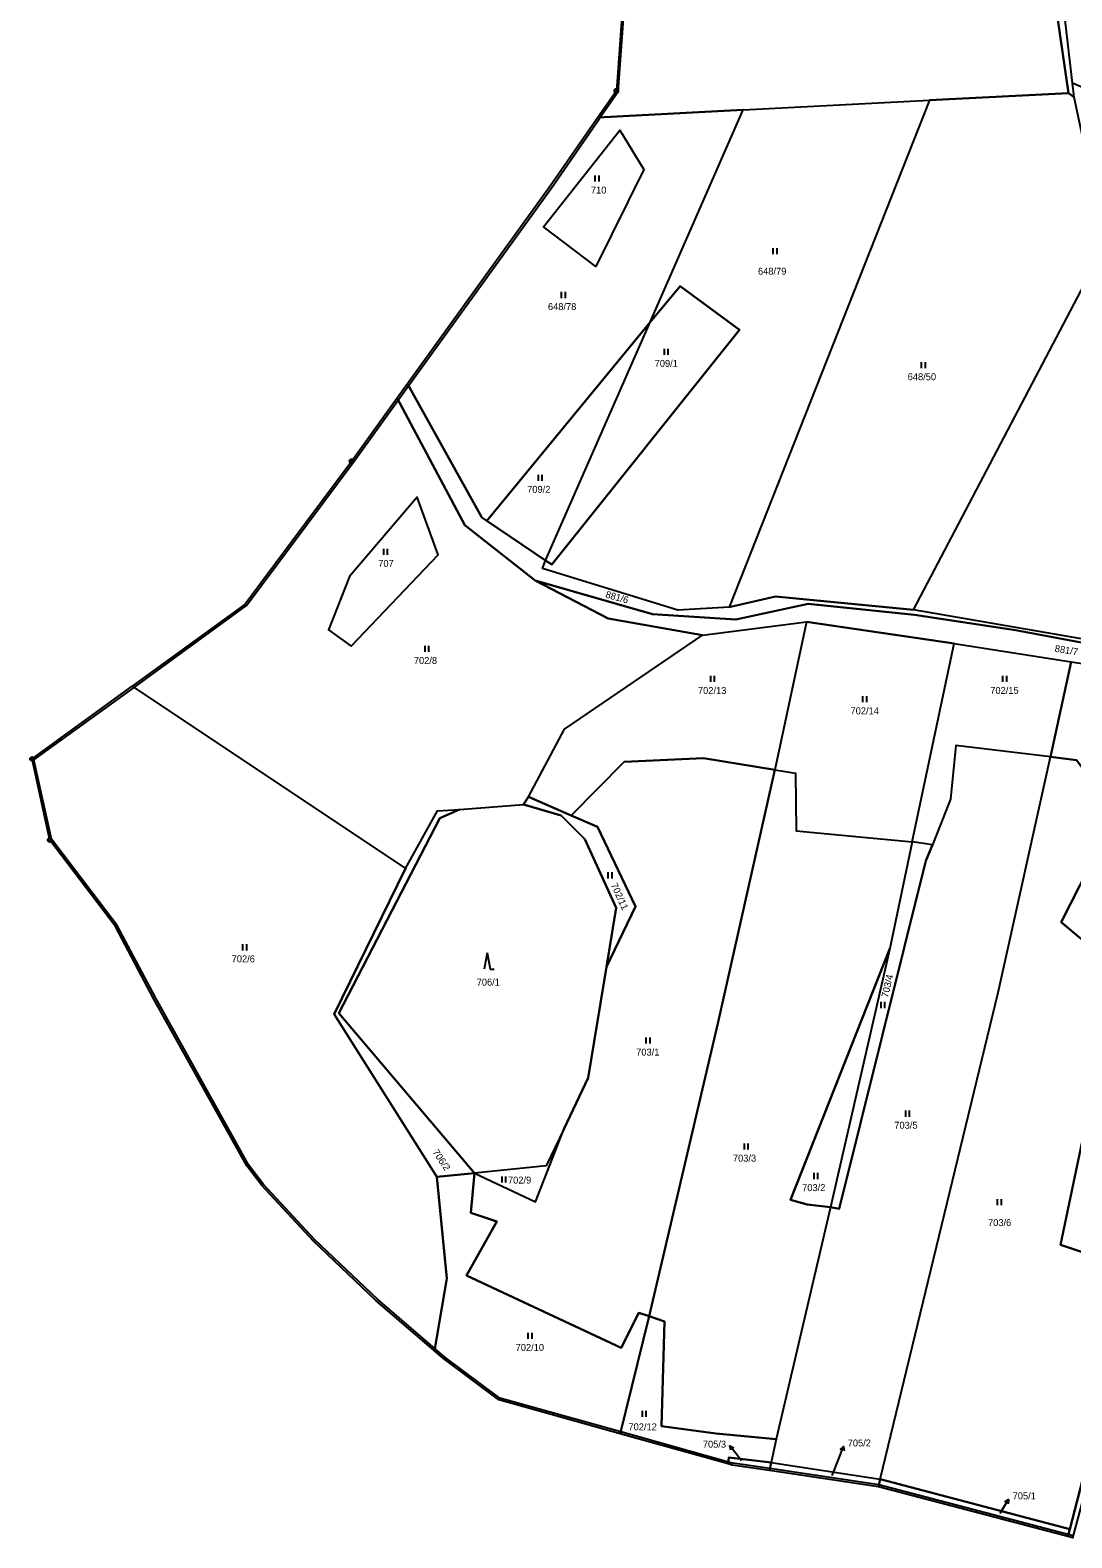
# Model space of a CAD drawing. Extents: x -654083 to -650132, y -1099819 to -1096699.
# Drawn here: x -653100.7 to -652845.6, y -1099186.9 to -1098817.7 of the extents above; entities that cross this region are included whole.
import ezdxf

# ---------------------------------------------------------------- set-up
doc = ezdxf.new("R2010")
doc.units = 0
for name, color, linetype in [('Geodetické body', 7, 'Continuous'), ('Obvody jako plochy', 7, 'Continuous'), ('Ostatní hranice', 7, 'Continuous'), ('Parcelní čísla', 7, 'Continuous'), ('Prvky pro prodl_ par_ č_', 7, 'Continuous'), ('Značky kultur', 7, 'Continuous')]:
    doc.layers.add(name, color=color, linetype=linetype)

msp = doc.modelspace()

# ---------------------------------------------------------------- linework, layer by layer
at = {"layer": 'Geodetické body'}
for centre, radius in [((-652957.12, -1098832.54), 0.5), ((-652957.12, -1098832.54), 0.001), ((-653021.94, -1098923.22), 0.5), ((-653021.94, -1098923.22), 0.001), ((-653100.17, -1098996.13), 0.5), ((-653100.17, -1098996.13), 0.001), ((-653095.84, -1099016.01), 0.5), ((-653095.84, -1099016.01), 0.001)]:
    msp.add_circle(centre, radius, dxfattribs=at)
at = {"layer": 'Obvody jako plochy'}
for points in [[(-652773.99, -1098852.83), (-652780.71, -1098868.34), (-652817.3, -1098849.53), (-652827.37, -1098838.48), (-652845.44, -1098830.64), (-652853.14, -1098764.41), (-652852.73, -1098762.77), (-652837.25, -1098745.76), (-652821.07, -1098736.01), (-652804.17, -1098736.91), (-652800.2, -1098738.06), (-652739.31, -1098758.15), (-652740.97, -1098767.26)], [(-652845.44, -1098830.64), (-652853.14, -1098764.41), (-652854.51, -1098769.98), (-652854.03, -1098780.82), (-652846.44, -1098833.08), (-652845.04, -1098834.08)], [(-652953.97, -1098789.45), (-652957.12, -1098832.54), (-652961.64, -1098839.07), (-652926.11, -1098837.22), (-652880.48, -1098834.85), (-652846.44, -1098833.08), (-652854.03, -1098780.82)], [(-652880.48, -1098834.85), (-652929.53, -1098958.94), (-652942.08, -1098959.73), (-652975.23, -1098949.5), (-652974.5, -1098947.53), (-652972.89, -1098948.5), (-652926.97, -1098891.07), (-652941.53, -1098880.35), (-652948.82, -1098889.21), (-652926.11, -1098837.22)], [(-652884.39, -1098959.63), (-652837.37, -1098870.13), (-652845.04, -1098834.08), (-652846.44, -1098833.08), (-652880.48, -1098834.85), (-652929.53, -1098958.94), (-652918.13, -1098956.4)], [(-652961.64, -1098839.07), (-652973.3, -1098855.89), (-653008.3, -1098904.33), (-652990.08, -1098937.02), (-652988.86, -1098937.84), (-652948.82, -1098889.21), (-652926.11, -1098837.22)], [(-652950.38, -1098851.81), (-652962.17, -1098875.6), (-652974.96, -1098865.89), (-652956.25, -1098842.18)], [(-652974.96, -1098865.89), (-652956.25, -1098842.18), (-652950.38, -1098851.81), (-652962.17, -1098875.6)], [(-652825.7, -1098847.93), (-652782.69, -1098870.79), (-652799.89, -1098906.91), (-652829.49, -1098969.08), (-652884.39, -1098959.63), (-652837.37, -1098870.13)], [(-652941.53, -1098880.35), (-652926.97, -1098891.07), (-652972.89, -1098948.5), (-652974.5, -1098947.53), (-652948.82, -1098889.21)], [(-652974.5, -1098947.53), (-652948.82, -1098889.21), (-652988.86, -1098937.84)], [(-652829.49, -1098969.08), (-652884.39, -1098959.63), (-652918.13, -1098956.4), (-652929.53, -1098958.94), (-652942.08, -1098959.73), (-652975.23, -1098949.5), (-652974.5, -1098947.53), (-652988.86, -1098937.84), (-652990.08, -1098937.02), (-653008.3, -1098904.33), (-653010.8, -1098907.8), (-652994.21, -1098938.87), (-652977.03, -1098952.43), (-652948.28, -1098960.67), (-652927.86, -1098961.97), (-652910.13, -1098958.2), (-652884.15, -1098960.83), (-652859.4, -1098964.6), (-652794.48, -1098976.74)], [(-653000.95, -1099008.88), (-652995.5, -1099008.52), (-652979.89, -1099007.31), (-652978.65, -1099005.45), (-652969.82, -1098988.89), (-652936.01, -1098965.85), (-652959.14, -1098961.76), (-652977.03, -1098952.43), (-652994.21, -1098938.87), (-653010.8, -1098907.8), (-653021.94, -1098923.22), (-653048.01, -1098958.25), (-653075.7, -1098978.36), (-653008.73, -1099023)], [(-653027.58, -1098964.53), (-653022.09, -1098968.55), (-653000.74, -1098946.17), (-653005.94, -1098932.05), (-653022.46, -1098951.51)], [(-653005.94, -1098932.05), (-653022.46, -1098951.51), (-653027.58, -1098964.53), (-653022.09, -1098968.55), (-653000.74, -1098946.17)], [(-652766.11, -1098984.41), (-652742.33, -1098992.01), (-652715.35, -1098995.1), (-652738.43, -1098989.85), (-652765.64, -1098981.22), (-652785.3, -1098978.31), (-652794.48, -1098976.74), (-652859.4, -1098964.6), (-652884.15, -1098960.83), (-652910.13, -1098958.2), (-652927.86, -1098961.97), (-652948.28, -1098960.67), (-652977.03, -1098952.43), (-652959.14, -1098961.76), (-652936.01, -1098965.85), (-652910.58, -1098962.59), (-652874.38, -1098967.87), (-652845.75, -1098972.4), (-652793.87, -1098980.22)], [(-652910.58, -1098962.59), (-652918.32, -1098998.83), (-652935.79, -1098995.99), (-652955.18, -1098996.86), (-652968.17, -1099010.01), (-652978.65, -1099005.45), (-652969.82, -1098988.89), (-652936.01, -1098965.85)], [(-652884.71, -1099016.45), (-652874.38, -1098967.87), (-652910.58, -1098962.59), (-652918.32, -1098998.83), (-652913.25, -1098999.63), (-652913.06, -1099013.71)], [(-652845.75, -1098972.4), (-652850.81, -1098995.64), (-652873.98, -1098992.85), (-652875.33, -1099005.96), (-652879.73, -1099017.17), (-652884.71, -1099016.45), (-652874.38, -1098967.87)], [(-652827.88, -1099121.75), (-652845.42, -1099186.87), (-652846.55, -1099186.57), (-652846.09, -1099184.77), (-652829.65, -1099121.29), (-652848.38, -1099115.11), (-652834.28, -1099047.75), (-652848.21, -1099036.14), (-652834.57, -1099009.35), (-652844.48, -1098996.43), (-652850.81, -1098995.64), (-652845.75, -1098972.4), (-652793.87, -1098980.22), (-652805.29, -1099029.68), (-652805.89, -1099020.61), (-652807.74, -1099014.47), (-652812.3, -1099013.77), (-652812.07, -1099008.28), (-652816.71, -1099007.93), (-652821.53, -1099045.3), (-652813.78, -1099051.69), (-652809.81, -1099050.94)], [(-653001.09, -1099098.47), (-652998.68, -1099123.39), (-653001.66, -1099141.09), (-653016, -1099128.74), (-653031.29, -1099114.26), (-653043.95, -1099100.63), (-653047.61, -1099095.74), (-653070.35, -1099054.96), (-653079.79, -1099037.17), (-653095.84, -1099016.01), (-653100.17, -1098996.13), (-653075.7, -1098978.36), (-653008.73, -1099023), (-653026.26, -1099058.63)], [(-652892.51, -1099172.5), (-652863.61, -1099053.36), (-652850.81, -1098995.64), (-652873.98, -1098992.85), (-652875.33, -1099005.96), (-652879.73, -1099017.17), (-652881.36, -1099021.1), (-652902.55, -1099106.27), (-652904.72, -1099105.91), (-652917.97, -1099162.7), (-652919.24, -1099168.42)], [(-652932.28, -1099060.92), (-652949.07, -1099132.55), (-652951.64, -1099131.77), (-652955.96, -1099140.33), (-652993.79, -1099122.67), (-652986.37, -1099109.44), (-652992.73, -1099107.31), (-652991.83, -1099097.55), (-652976.91, -1099104.63), (-652969.94, -1099086.61), (-652964.01, -1099074.2), (-652959.53, -1099047.04), (-652952.47, -1099032.24), (-652961.77, -1099012.8), (-652968.17, -1099010.01), (-652955.18, -1098996.86), (-652935.79, -1098995.99), (-652918.32, -1098998.83)], [(-652834.28, -1099047.75), (-652848.38, -1099115.11), (-652829.65, -1099121.29), (-652846.09, -1099184.77), (-652892.51, -1099172.5), (-652863.61, -1099053.36), (-652850.81, -1098995.64), (-652844.48, -1098996.43), (-652834.57, -1099009.35), (-652848.21, -1099036.14)], [(-652913.25, -1098999.63), (-652913.06, -1099013.71), (-652884.71, -1099016.45), (-652890.17, -1099042.59), (-652914.45, -1099104.07), (-652910.44, -1099105.21), (-652904.72, -1099105.91), (-652917.97, -1099162.7), (-652932.76, -1099161.33), (-652946.1, -1099159.55), (-652945.33, -1099133.89), (-652949.07, -1099132.55), (-652932.28, -1099060.92), (-652918.32, -1098998.83)], [(-652991.83, -1099097.55), (-653001.09, -1099098.47), (-653026.26, -1099058.63), (-653008.73, -1099023), (-653000.95, -1099008.88), (-652995.5, -1099008.52), (-653000.33, -1099010.62), (-653025.05, -1099058.41)], [(-652964.01, -1099074.2), (-652969.94, -1099086.61), (-652974.34, -1099095.81), (-652991.83, -1099097.55), (-653025.05, -1099058.41), (-653000.33, -1099010.62), (-652995.5, -1099008.52), (-652979.89, -1099007.31), (-652970.65, -1099010.02), (-652964.81, -1099015.81), (-652957.14, -1099032.58), (-652959.53, -1099047.04)], [(-652978.65, -1099005.45), (-652968.17, -1099010.01), (-652961.77, -1099012.8), (-652952.47, -1099032.24), (-652959.53, -1099047.04), (-652957.14, -1099032.58), (-652964.81, -1099015.81), (-652970.65, -1099010.02), (-652979.89, -1099007.31)], [(-652881.36, -1099021.1), (-652879.73, -1099017.17), (-652884.71, -1099016.45), (-652890.17, -1099042.59), (-652904.72, -1099105.91), (-652902.55, -1099106.27)], [(-652890.17, -1099042.59), (-652904.72, -1099105.91), (-652910.44, -1099105.21), (-652914.45, -1099104.07)], [(-652991.83, -1099097.55), (-652976.91, -1099104.63), (-652969.94, -1099086.61), (-652974.34, -1099095.81)], [(-652955.96, -1099140.33), (-652951.64, -1099131.77), (-652949.07, -1099132.55), (-652956.17, -1099161.4), (-652985.94, -1099153.09), (-652999.46, -1099142.99), (-653001.66, -1099141.09), (-652998.68, -1099123.39), (-653001.09, -1099098.47), (-652991.83, -1099097.55), (-652992.73, -1099107.31), (-652986.37, -1099109.44), (-652993.79, -1099122.67)], [(-652946.1, -1099159.55), (-652932.76, -1099161.33), (-652917.97, -1099162.7), (-652919.24, -1099168.42), (-652929.59, -1099167.23), (-652929.76, -1099168.77), (-652956.17, -1099161.4), (-652949.07, -1099132.55), (-652945.33, -1099133.89)], [(-652919.24, -1099168.42), (-652919.64, -1099170.41), (-652928.78, -1099169.04), (-652929.76, -1099168.77), (-652929.59, -1099167.23)], [(-652919.24, -1099168.42), (-652892.51, -1099172.5), (-652892.97, -1099174.41), (-652919.64, -1099170.41)], [(-652846.09, -1099184.77), (-652846.55, -1099186.57), (-652892.97, -1099174.41), (-652892.51, -1099172.5)]]:
    msp.add_lwpolyline(points, close=True, dxfattribs=at)
at = {"layer": 'Ostatní hranice'}
for p, q in [((-652956.67, -1098832.76), (-652953.48, -1098789.52)), ((-652956.67, -1098832.76), (-652961.23, -1098839.35)), ((-652972.89, -1098856.18), (-652961.23, -1098839.35)), ((-653007.85, -1098904.56), (-652972.89, -1098856.18)), ((-653010.39, -1098908.08), (-653007.85, -1098904.56)), ((-653021.54, -1098923.52), (-653010.39, -1098908.08)), ((-653047.67, -1098958.61), (-653021.54, -1098923.52)), ((-653075.8, -1098979.04), (-653047.67, -1098958.61)), ((-653099.73, -1098996.36), (-653075.8, -1098979.04)), ((-653095.41, -1099015.76), (-653099.73, -1098996.36)), ((-653079.38, -1099036.89), (-653095.41, -1099015.76)), ((-653069.91, -1099054.73), (-653079.38, -1099036.89)), ((-653047.17, -1099095.51), (-653069.91, -1099054.73)), ((-653043.56, -1099100.32), (-653047.17, -1099095.51)), ((-653030.94, -1099113.9), (-653043.56, -1099100.32)), ((-653015.63, -1099128.41), (-653030.94, -1099113.9)), ((-652999.11, -1099142.63), (-653015.63, -1099128.41)), ((-652985.66, -1099152.68), (-652999.11, -1099142.63)), ((-652956.01, -1099160.93), (-652985.66, -1099152.68)), ((-652929.64, -1099168.3), (-652956.01, -1099160.93)), ((-652928.6, -1099168.57), (-652929.64, -1099168.3)), ((-652919.56, -1099169.92), (-652928.6, -1099168.57)), ((-652892.85, -1099173.92), (-652919.56, -1099169.92)), ((-652845.29, -1099186.39), (-652892.85, -1099173.92))]:
    msp.add_line(p, q, dxfattribs=at)
at = {"layer": 'Prvky pro prodl_ par_ č_'}
for p, q in [((-652927.5, -1099166.71), (-652929.33, -1099164.34)), ((-652926.48, -1099168.03), (-652927.5, -1099166.71)), ((-652904.27, -1099171.61), (-652902.57, -1099167.28)), ((-652902.57, -1099167.28), (-652901.48, -1099164.49)), ((-652862.62, -1099180.02), (-652861.09, -1099177.44)), ((-652863.16, -1099180.94), (-652862.62, -1099180.02))]:
    msp.add_line(p, q, dxfattribs=at)
for points in [[(-652929.12, -1099165.43), (-652929.33, -1099164.34), (-652928.33, -1099164.82)], [(-652902.31, -1099165.24), (-652901.48, -1099164.49), (-652901.37, -1099165.6)], [(-652862.03, -1099178.04), (-652861.09, -1099177.44), (-652861.17, -1099178.55)]]:
    msp.add_lwpolyline(points, dxfattribs=at)
at = {"layer": 'Značky kultur'}
for p, q in [((-652962.37, -1098853.27), (-652962.37, -1098854.77)), ((-652961.34, -1098854.77), (-652961.34, -1098853.27)), ((-652918.78, -1098871.07), (-652918.78, -1098872.57)), ((-652917.76, -1098872.57), (-652917.76, -1098871.07)), ((-652970.65, -1098881.79), (-652970.65, -1098883.29)), ((-652969.62, -1098883.29), (-652969.62, -1098881.79)), ((-652945.46, -1098895.7), (-652945.46, -1098897.2)), ((-652944.44, -1098897.2), (-652944.44, -1098895.7)), ((-652882.48, -1098898.97), (-652882.48, -1098900.47)), ((-652881.45, -1098900.47), (-652881.45, -1098898.97)), ((-652976.31, -1098926.54), (-652976.31, -1098928.04)), ((-652975.29, -1098928.04), (-652975.29, -1098926.54)), ((-653014.17, -1098944.69), (-653014.17, -1098946.19)), ((-653013.15, -1098946.19), (-653013.15, -1098944.69)), ((-653004.03, -1098968.45), (-653004.03, -1098969.95)), ((-653003.01, -1098969.95), (-653003.01, -1098968.45)), ((-652934.11, -1098975.8), (-652934.11, -1098977.3)), ((-652933.08, -1098977.3), (-652933.08, -1098975.8)), ((-652862.57, -1098975.77), (-652862.57, -1098977.27)), ((-652861.55, -1098977.27), (-652861.55, -1098975.77)), ((-652896.83, -1098980.77), (-652896.83, -1098982.27)), ((-652895.81, -1098982.27), (-652895.81, -1098980.77)), ((-652959.18, -1099023.9), (-652959.18, -1099025.4)), ((-652958.16, -1099025.4), (-652958.16, -1099023.9)), ((-653048.67, -1099041.51), (-653048.67, -1099043.01)), ((-653047.65, -1099043.01), (-653047.65, -1099041.51)), ((-652988.79, -1099043.65), (-652989.53, -1099047.65)), ((-652988.79, -1099043.65), (-652988.06, -1099047.65)), ((-652988.06, -1099047.65), (-652987.06, -1099047.65)), ((-652892.39, -1099055.66), (-652892.39, -1099057.16)), ((-652891.36, -1099057.16), (-652891.36, -1099055.66)), ((-652949.91, -1099064.34), (-652949.91, -1099065.84)), ((-652948.89, -1099065.84), (-652948.89, -1099064.34)), ((-652886.34, -1099082.26), (-652886.34, -1099083.76)), ((-652885.32, -1099083.76), (-652885.32, -1099082.26)), ((-652925.84, -1099090.3), (-652925.84, -1099091.8)), ((-652924.82, -1099091.8), (-652924.82, -1099090.3)), ((-652985.19, -1099098.39), (-652985.19, -1099099.89)), ((-652984.17, -1099099.89), (-652984.17, -1099098.39)), ((-652908.81, -1099097.52), (-652908.81, -1099099.02)), ((-652907.79, -1099099.02), (-652907.79, -1099097.52)), ((-652863.89, -1099103.91), (-652863.89, -1099105.41)), ((-652862.86, -1099105.41), (-652862.86, -1099103.91)), ((-652978.8, -1099136.67), (-652978.8, -1099138.17)), ((-652977.78, -1099138.17), (-652977.78, -1099136.67)), ((-652950.83, -1099155.76), (-652950.83, -1099157.26)), ((-652949.81, -1099157.26), (-652949.81, -1099155.76))]:
    msp.add_line(p, q, dxfattribs=at)

# ---------------------------------------------------------------- texts
at = {"layer": 'Parcelní čísla'}
for s, p in [('710', (-652963.36, -1098857.7)), ('648/79', (-652922.45, -1098877.57)), ('648/78', (-652973.88, -1098886.23)), ('709/1', (-652947.75, -1098900.13)), ('648/50', (-652885.79, -1098903.4)), ('709/2', (-652978.97, -1098930.98)), ('707', (-653015.43, -1098949.12)), ('702/8', (-653006.72, -1098972.88)), ('702/13', (-652937.15, -1098980.24)), ('702/15', (-652865.57, -1098980.21)), ('702/14', (-652899.79, -1098985.21)), ('702/6', (-653051.33, -1099045.94)), ('706/1', (-652991.33, -1099051.65)), ('703/1', (-652952.28, -1099068.78)), ('703/5', (-652889.06, -1099086.69)), ('703/3', (-652928.59, -1099094.74)), ('702/9', (-652983.67, -1099100.12)), ('703/6', (-652866.12, -1099110.54)), ('702/10', (-652981.79, -1099141.1)), ('702/12', (-652954.17, -1099160.53))]:
    msp.add_text(s, height=1.7, dxfattribs=at).set_placement(p)
for s, height, rotation, p in [('881/6', 1.7, 344.448, (-652959.93, -1098956.59)), ('881/7', 1.7, 350.991, (-652849.87, -1098969.9)), ('702/11', 1.7, 294.552, (-652958.54, -1099026.99)), ('703/4', 1.7, 76.968, (-652890.6, -1099054.7)), ('706/2', 1.7, 303.669, (-653002.21, -1099092.44)), ('703/2', 1.7, 0.549, (-652911.63, -1099101.99)), ('705/3', 0.1, 353.61, (-652926.48, -1099168.03)), ('705/2', 0.1, 350.964, (-652904.27, -1099171.61)), ('705/1', 0.1, 345.96, (-652863.16, -1099180.94))]:
    msp.add_text(s, height=height, rotation=rotation, dxfattribs=at).set_placement(p)
at = {"layer": 'Prvky pro prodl_ par_ č_'}
for s, p in [('705/3', (-652935.96, -1099164.79)), ('705/2', (-652900.48, -1099164.49)), ('705/1', (-652860.09, -1099177.44))]:
    msp.add_text(s, height=1.7, dxfattribs=at).set_placement(p)

doc.saveas('drawing.dxf')
